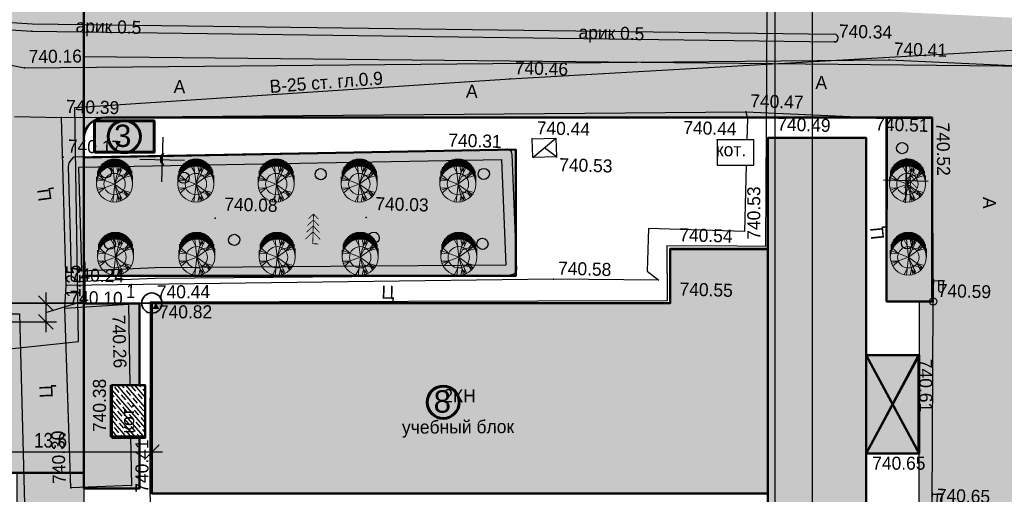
# Model space of a CAD drawing. Header units: millimetres. Extents: x -257011 to 237647566, y 2784933 to 6706507.
# Tile 366 of 451: x 9916896 to 9983080, y 5930962 to 5962857. Entities that reach past the tile are written whole.
import ezdxf

# ---------------------------------------------------------------- set-up
doc = ezdxf.new("R2010")
doc.units = ezdxf.units.MM
doc.header["$LTSCALE"] = 1000
doc.header["$PDMODE"] = 32
doc.header["$PDSIZE"] = 0.3
for name, pattern in [('Д_ТРОТ_ТРУБА', [3, 1.5, -1.5]), ('ДОРОГИ_СТРОЯЩ', [9, 8, -1]), ('Контура низ откосов  Штриховая 0.1-0.5 - - - - - - -', [0.6, 0.1, -0.5]), ('НАВЕС_ОПОРЫ', [3, 2, -1])]:
    doc.linetypes.add(name, pattern=pattern)
for name, color, linetype in [('(001) Сетка', 92, 'Continuous'), ('(002) Рамка', 7, 'Continuous'), ('(004) Точки рельефа', 7, 'Continuous'), ('(007) Здания', 7, 'Continuous'), ('(013) Газ', 40, 'ИК_Газопровод -------г--------'), ('(014) Водопровод', 5, 'ИК_Водопровод -------в--------'), ('(022) Возд. Линии', 7, 'Continuous'), ('(025) Дорога', 7, 'Continuous'), ('(027) Гидрография', 7, 'Continuous'), ('(035) Откосы', 7, 'Continuous'), ('(038) Деревья', 7, 'Continuous'), ('(040) Ограда', 7, 'Continuous'), ('TREE', 74, 'Continuous')]:
    doc.layers.add(name, color=color, linetype=linetype)
doc.layers.add('.', color=7, linetype='Continuous', lineweight=15)
doc.layers.add('Ф А С А Д', color=250, linetype='Continuous', lineweight=15)
doc.styles.add('ATTR', font='romans.shx', dxfattribs={"width": 0.8, "height": 0.470416})
doc.styles.add('BM-431', font='txt')
doc.styles.add('D-431', font='txt', dxfattribs={"width": 2})
doc.styles.add('P-131', font='txt')
doc.styles.add('Roman', font='romans')
doc.styles.add('S', font='txtwr', dxfattribs={"oblique": 15})
doc.styles.get("Standard").update_dxf_attribs({"font": 'ARIALN.TTF'})
doc.linetypes.add('KANALIS_K', pattern='A,1,["<",Standard,S=1.8,R=0,X=-0.9,Y=-0.9],3,-1,["К",Standard,S=1.8,R=0,X=-0.9,Y=-0.9],-1,10', length=16)
doc.linetypes.add('ИК_Водопровод -------в--------', pattern='A,9,-0.6,["В",Standard,S=1.2,R=0,X=0,Y=-0.6],-1.2', length=10.8)
doc.linetypes.add('ИК_Воздушка ------- --------', pattern='A,9,-0.6,["Z",Standard,S=1.2,R=70,X=0.6,Y=-0.65],-1', length=10.6)
doc.linetypes.add('ИК_Газопровод -------г--------', pattern='A,9,-0.6,["Г",Standard,S=1.2,R=0,X=0,Y=-0.6],-1.2', length=10.8)
doc.linetypes.add('ОТКОСЫ_НЕУКР', pattern='A,0.5,["|",Standard,S=1.2,R=0,X=0,Y=-1.2],1,["|",Standard,S=0.5,R=0,X=0,Y=-0.5],0.5', length=2)
doc.dimstyles.new('ISO-25_WS', dxfattribs={"dimscale": 141.414141, "dimtxt": 7, "dimasz": 7, "dimexe": 5, "dimexo": 20, "dimgap": 2, "dimtad": 1, "dimdec": 0, "dimdsep": 46, "dimtxsty": 'Standard', "dimblk": 'OBLIQUE', "dimcen": 2.5, "dimdle": 5, "dimclrd": 5, "dimclre": 5, "dimclrt": 5, "dimadec": 0, "dimazin": 0, "dimtfac": 1, "dimtdec": 0, "dimtmove": 0, "dimatfit": 3, "dimldrblk": 'OBLIQUE', "dimfxl": 0, "dimtolj": 1, "dimtzin": 0, "dimlwd": 30, "dimlwe": 30, "dimarcsym": 0})

# ---------------------------------------------------------------- blocks, each defined once
blk = doc.blocks.new('f')
at = {"layer": '(022) Возд. Линии'}
for points in [[(0, 0.25), (0, 1.5)], [(0, 1.4), (0.75, 1.4)]]:
    blk.add_lwpolyline(points, dxfattribs=at)
blk.add_lwpolyline([(0.4875, 0.65), (0.4875, 0.65, 0.4142136), (0.65, 0.8125), (0.65, 1.4), (0.325, 1.4), (0.325, 0.8125, 0.4142136)], format="xyb", close=True, dxfattribs=at)
blk.add_circle((0, 0), 0.25, dxfattribs=at)
blk = doc.blocks.new('d')
at = {"layer": '(038) Деревья', "color": 30}
blk.add_ellipse((0, 0), major_axis=(0.265, 0.265), ratio=1, start_param=5.497787, end_param=11.780972, dxfattribs=at)
blk = doc.blocks.new('ell')
at = {"const_width": 0.05}
for points in [[(0, 2), (-0.329, 1.671)], [(0, 0), (0, 2)], [(0, 2), (0.329, 1.671)], [(0, 1.6), (-0.386, 1.214)], [(0, 1.6), (0.386, 1.214)], [(0, 0.8), (-0.5, 0.3)], [(0, 1.2), (-0.443, 0.757)], [(0, 1.2), (0.443, 0.757)], [(0, 0.8), (0.5, 0.3)], [(0, 0), (0.375, 0)]]:
    blk.add_lwpolyline(points, dxfattribs=at)
blk = doc.blocks.new('I00250')
at = {"color": 7}
blk.add_solid([(0, 0), (-0.48, 0.83), (0.48, 0.83)], dxfattribs=at)
at = {"color": 4, "linetype": 'Continuous', "style": 'S', "oblique": 15}
blk.add_attdef('Z', (1.245141, 0.11087), '', height=2, dxfattribs=at)
blk = doc.blocks.new('Setka')
at = {"layer": '(001) Сетка'}
for p, q in [((0, 1.5), (0, -1.5)), ((-1.5, 0), (1.5, 0))]:
    blk.add_line(p, q, dxfattribs=at)
blk = doc.blocks.new('kjvklglhl')
at = {"layer": '(004) Точки рельефа'}
for p in [(384.754, 533.983), (330.804, 533.188), (388.476, 532.88), (363.046, 530.904), (330.387, 530.721), (378.93, 529.121), (391.437, 529.036), (387.082, 527.599), (332.964, 527.46), (364.635, 526.904), (377.068, 527.19), (380.475, 527.413), (362.988, 526.174), (366.301, 525.747), (333.162, 524.799), (343.474, 520.986), (353.62, 521.305), (374.103, 519.79), (380.681, 519.976), (366.333, 517.518), (391.887, 516.738), (333.604, 516.168), (374.22, 516.142), (337.831, 515.029), (339.442, 515.154), (339.476, 515.145), (333.556, 514.65), (390.932, 513.107), (391.156, 506.543), (336.871, 506.125), (381.147, 503.536), (334.283, 502.595), (338.36, 502.868), (339.694, 502.379)]:
    blk.add_point(p, dxfattribs=at)
at = {"layer": '(007) Здания'}
for points in [[(380.475, 527.413), (382.185, 466.617), (388.791, 466.802), (387.082, 527.599)], [(364.635, 526.904), (366.223, 527.004), (366.301, 525.747), (364.714, 525.648)], [(377.068, 527.19), (377.116, 525.491), (379.568, 525.56), (379.52, 527.259)], [(336.871, 506.125), (336.774, 509.559), (339.103, 509.625), (339.199, 506.19)]]:
    blk.add_lwpolyline(points, close=True, dxfattribs=at)
for points in [[(364.714, 525.648), (366.223, 527.004)], [(366.301, 525.747), (365.468, 526.326)], [(374.581, 503.36), (381.146, 503.545), (380.684, 519.978), (374.119, 519.794), (374.221, 516.142)], [(374.581, 503.36), (339.692, 502.379), (339.333, 515.161), (374.221, 516.142)]]:
    blk.add_lwpolyline(points, dxfattribs=at)
at = {"layer": '(007) Здания', "color": 0, "linetype": 'НАВЕС_ОПОРЫ'}
blk.add_lwpolyline([(391.156, 506.543), (390.972, 513.108), (387.492, 513.011), (387.676, 506.445)], close=True, dxfattribs=at)
for points in [[(387.492, 513.011), (391.156, 506.543)], [(387.676, 506.445), (390.972, 513.108)]]:
    blk.add_lwpolyline(points, dxfattribs=at)
at = {"layer": '(013) Газ', "linetype": 'ИК_Воздушка ------- --------', "ltscale": 0.5, "flags": 128}
blk.add_lwpolyline([(292.909, 529.889), (292.062, 534.008), (300.797, 535.523), (378.045, 536.01), (380.152, 536.01), (380.512, 520.117), (378.614, 520.082), (373.886, 519.972), (374, 516.282), (339.283, 515.209), (339.606, 502.365), (340.619, 488.79), (341.059, 475.484), (341.059, 475.484), (344.329, 475.58), (345.717, 447.337), (345.717, 447.337)], dxfattribs=at)
at = {"layer": '(014) Водопровод', "ltscale": 0.5, "flags": 128}
blk.add_lwpolyline([(313.499, 509.603), (334.539, 512.433), (333.84, 528.157), (363.046, 530.904), (398.253, 533.905)], dxfattribs=at)
at = {"layer": '(025) Дорога', "linetype": 'Д_ТРОТ_ТРУБА', "flags": 128}
for points in [[(306.476, 535.529), (305.9, 533.631), (321.717, 532.149), (330.387, 530.721), (388.476, 532.88), (398.347, 532.707), (398.669, 520.315), (401.552, 520.184), (401.938, 500.043), (399.056, 499.965), (400.025, 466.742)], [(333.604, 516.168), (332.964, 527.46), (378.93, 529.121), (379.066, 528.657), (379.066, 527.246)], [(379.066, 525.545), (379.066, 521.091), (372.609, 521.091), (372.613, 518.239), (373.418, 517.642), (366.333, 517.518), (333.604, 516.168)], [(338.216, 506.163), (338.36, 502.868), (334.283, 502.595), (333.556, 514.65), (337.831, 515.029)], [(337.831, 515.029), (338.067, 509.596)]]:
    blk.add_lwpolyline(points, dxfattribs=at)
at = {"layer": '(025) Дорога', "linetype": 'Контура низ откосов  Штриховая 0.1-0.5 - - - - - - -'}
for points in [[(378.93, 529.121), (388.474, 528.958)], [(329.81, 527.423), (332.964, 527.46)], [(392.209, 502.981), (391.887, 516.738)], [(333.556, 514.65), (333.604, 516.168)]]:
    blk.add_lwpolyline(points, dxfattribs=at)
at = {"layer": '(025) Дорога', "linetype": 'Д_ТРОТ_ТРУБА', "flags": 128}
blk.add_lwpolyline([(391.887, 516.738), (388.796, 516.656), (388.474, 528.958), (391.437, 529.036)], close=True, dxfattribs=at)
blk.add_lwpolyline([(269.368, 515.247), (270.684, 506.001), (279.473, 507.345), (281.553, 506.423), (308.542, 510.883), (312.531, 513.649), (318.524, 513.838), (330.524, 514.19), (333.406, 460.634), (331.811, 454.811, 1.56758), (332.906, 443.73, 0.509364), (333.962, 453.359), (336.672, 456.912), (338.021, 457.657), (347.714, 458.292), (347.773, 448.108), (343.552, 448.203), (343.703, 435.09)], format="xyb", dxfattribs=at)
at = {"layer": '(027) Гидрография', "color": 3, "flags": 128}
blk.add_lwpolyline([(321.004, 535.757), (321.125, 534.884), (321.332, 534.379), (322.059, 533.593), (322.471, 533.484), (330.804, 533.188), (384.754, 533.983, 0.985376), (384.754, 534.504)], format="xyb", dxfattribs=at)
blk.add_lwpolyline([(321.495, 535.765), (321.612, 535.015), (321.76, 534.652), (322.328, 534.039), (322.545, 533.981), (330.81, 533.688), (384.754, 534.504)], dxfattribs=at)
at = {"layer": '(035) Откосы', "linetype": 'ОТКОСЫ_НЕУКР', "ltscale": 0.5}
blk.add_lwpolyline([(333.787, 519.563), (333.534, 524.149), (333.576, 524.429), (333.871, 524.832), (362.842, 526.167), (362.988, 526.174), (363.23, 526.062), (363.288, 525.847), (363.822, 518.047), (363.7, 517.812), (363.34, 517.678), (339.576, 516.822), (334.182, 516.44), (334.01, 516.495), (333.954, 516.578), (333.936, 516.762), (333.787, 519.563)], dxfattribs=at)
at = {"layer": '(035) Откосы', "linetype": 'Контура низ откосов  Штриховая 0.1-0.5 - - - - - - -', "ltscale": 0.5}
blk.add_lwpolyline([(334.486, 519.601), (334.237, 524.116), (334.242, 524.148), (362.613, 525.455), (363.098, 518.37), (339.538, 517.521), (334.615, 517.173)], close=True, dxfattribs=at)
at = {"layer": '(001) Сетка'}
for p in [(339.817, 524.81), (389.817, 524.81)]:
    blk.add_blockref('Setka', p, dxfattribs=at)
at = {"layer": '(007) Здания', "color": 0, "xscale": 0.4999999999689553, "yscale": 0.4999999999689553, "zscale": 0.4999999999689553, "rotation": 180.7371977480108}
blk.add_blockref('I00250', (339.668, 515.171), dxfattribs=at)
at = {"layer": '(022) Возд. Линии'}
for p in [(391.887, 516.738), (392.192, 502.402)]:
    blk.add_blockref('f', p, dxfattribs=at)
at = {"layer": '(038) Деревья', "color": 30, "linetype": 'Continuous'}
for p in [(389.512, 526.981), (336.055, 523.846), (350.494, 524.131), (361.45, 524.457), (341.288, 523.642), (390.015, 520.588), (354.174, 519.964), (344.802, 519.554), (361.491, 519.76), (336.462, 519.064)]:
    blk.add_blockref('d', p, dxfattribs=at)
at = {"layer": '(038) Деревья', "linetype": 'Continuous'}
for p in [(390.138, 523.561), (350.086, 519.443)]:
    blk.add_blockref('ell', p, dxfattribs=at)
at = {"layer": '(004) Точки рельефа', "style": 'D-431'}
for s, p in [('740.34', (385.042, 534.298)), ('740.41', (388.763, 533.195)), ('740.46', (363.334, 531.219)), ('740.47', (379.217, 529.436)), ('740.49', (381.077, 527.928)), ('740.51', (387.656, 528.116)), ('740.39', (333.252, 527.775)), ('740.44', (374.767, 527.519)), ('740.44', (364.923, 527.219)), ('740.31', (359.007, 526.232)), ('740.17', (333.449, 525.114)), ('740.53', (366.499, 524.79)), ('740.08', (344.074, 521.506)), ('740.03', (354.22, 521.825)), ('740.54', (374.703, 520.31)), ('740.58', (366.62, 517.833)), ('740.55', (374.82, 516.663)), ('740.59', (392.174, 517.053)), ('740.24', (333.891, 516.483)), ('740.10', (333.843, 514.965)), ('740.65', (392.497, 503.296))]:
    blk.add_text(s, height=0.875, dxfattribs=at).set_placement(p)
for s, rotation, p in [('740.16', 2.12885, (330.663, 531.046)), ('740.52', 272.38371, (391.765, 528.76)), ('740.53', 91.61068, (380.15, 520.561)), ('740.44', 1.91137, (339.719, 515.477)), ('740.82', 1.75436, (339.893, 514.138)), ('740.26', 273.21265, (336.745, 514.27)), ('740.61', 271.95798, (391.05, 512.85)), ('740.38', 91.61068, (336.548, 506.404)), ('740.30', 93.44953, (333.951, 502.863)), ('740.41', 91.61068, (339.521, 502.408)), ('740.65', 1.61068, (388.105, 505.32))]:
    blk.add_text(s, height=0.875, rotation=rotation, dxfattribs=at).set_placement(p)
at = {"layer": '(007) Здания', "color": 0, "linetype": 'Continuous', "style": 'BM-431'}
for rotation, p in [(1.61068, (377.015, 526.081)), (91.61068, (338.447, 506.348))]:
    blk.add_text('кот.', height=0.88, rotation=rotation, dxfattribs=at).set_placement(p)
at = {"layer": '(007) Здания', "color": 0}
for s, rotation, style, p in [('2КН', 1.61068, 'P-131', (359.155, 509.041)), ('учебный блок', 2, 'BM-431', (356.443, 506.845))]:
    blk.add_text(s, height=0.88, rotation=rotation, dxfattribs=dict(at, style=style)).set_placement(p)
at = {"layer": '(014) Водопровод', "color": 0, "linetype": 'Continuous', "style": 'BM-431'}
blk.add_text('В-25 ст. гл.0.9', height=0.875, rotation=5.99372, dxfattribs=at).set_placement((346.94, 529.486))
at = {"layer": '(025) Дорога', "linetype": 'ДОРОГИ_СТРОЯЩ', "style": 'BM-431'}
for s, p in [('A', (383.568, 530.798)), ('A', (340.45, 529.31)), ('A', (360.101, 529.554)), ('Ц', (354.797, 515.891))]:
    blk.add_text(s, height=0.875, dxfattribs=at).set_placement(p)
for s, rotation, p in [('A', 270, (395.045, 523.852)), ('Ц', 99.38237, (332.456, 521.87)), ('Ц', 96.99086, (388.469, 520.844)), ('Ц', 93.3783, (332.909, 508.613))]:
    blk.add_text(s, height=0.875, rotation=rotation, dxfattribs=at).set_placement(p)
at = {"layer": '(027) Гидрография', "color": 0, "style": 'D-431'}
for p in [(367.551, 533.729), (333.744, 533.208)]:
    blk.add_text('арик 0.5', height=0.875, dxfattribs=at).set_placement(p)
blk = doc.blocks.new('dhdyfh')
at = {"layer": 'TREE', "color": 92, "lineweight": 20}
for p, q in [((10254035, 5666629), (10254035, 5666140)), ((10254096, 5666652), (10254096, 5666163)), ((10254156, 5666184), (10254156, 5666675)), ((10254217, 5666691), (10254217, 5666204)), ((10254277, 5666217), (10254277, 5666705)), ((10254338, 5666714), (10254338, 5666227)), ((10254398, 5666235), (10254398, 5666724)), ((10254459, 5666724), (10254459, 5666238)), ((10254519, 5666243), (10254519, 5666724)), ((10254580, 5666724), (10254580, 5666240)), ((10254640, 5666233), (10254640, 5666724)), ((10254701, 5666717), (10254701, 5666227)), ((10254761, 5666215), (10254761, 5666706)), ((10254822, 5666693), (10254822, 5666199)), ((10254882, 5666186), (10254882, 5666674)), ((10254943, 5666652), (10254943, 5666166)), ((10255003, 5666140), (10255003, 5666629)), ((10253430, 5665555), (10253430, 5666052)), ((10253491, 5665666), (10253491, 5666158)), ((10253551, 5665761), (10253551, 5666240)), ((10253612, 5665831), (10253612, 5666323)), ((10253672, 5665895), (10253672, 5666384)), ((10253733, 5665949), (10253733, 5666439)), ((10253793, 5665998), (10253793, 5666487)), ((10253854, 5666529), (10253854, 5666039)), ((10253914, 5666083), (10253914, 5666567)), ((10253975, 5666109), (10253975, 5666601)), ((10254443, 5665800), (10254236, 5666193)), ((10254532, 5665031), (10254393, 5666223)), ((10254522, 5665028), (10254837, 5666198)), ((10254522, 5665031), (10255054, 5666100)), ((10254739, 5665821), (10254650, 5666236)), ((10254739, 5665828), (10254966, 5666152)), ((10254897, 5665793), (10254946, 5666154)), ((10255064, 5666601), (10255064, 5666114)), ((10255125, 5666081), (10255125, 5666565)), ((10255185, 5666529), (10255185, 5666042)), ((10255246, 5665998), (10255246, 5666487)), ((10255306, 5666441), (10255306, 5665949)), ((10255367, 5665893), (10255367, 5666384)), ((10255427, 5666323), (10255427, 5665828)), ((10255488, 5665756), (10255488, 5666256)), ((10255548, 5666158), (10255548, 5665664)), ((10255609, 5665574), (10255609, 5666055)), ((10253309, 5665030), (10253309, 5665514)), ((10253851, 5665282), (10253348, 5665297)), ((10253370, 5665419), (10253370, 5665908)), ((10254519, 5665030), (10253387, 5665451)), ((10253851, 5665290), (10253466, 5665636)), ((10254522, 5665028), (10255488, 5665736)), ((10254778, 5665531), (10255478, 5665762)), ((10255123, 5665467), (10255340, 5665898)), ((10255133, 5665459), (10255577, 5665590)), ((10255212, 5665677), (10255390, 5665854)), ((10255669, 5665911), (10255669, 5665409)), ((10255730, 5665030), (10255730, 5665615))]:
    blk.add_line(p, q, dxfattribs=at)
at = {"layer": 'TREE', "color": 30, "lineweight": 20, "true_color": 0xf8991e}
for p, q in [((10253851, 5664777), (10253348, 5664762)), ((10254519, 5665030), (10253387, 5664608)), ((10253851, 5664769), (10253466, 5664423)), ((10254532, 5665028), (10254393, 5663836)), ((10254522, 5665031), (10254837, 5663861)), ((10254522, 5665031), (10255488, 5664323)), ((10254522, 5665028), (10255054, 5663959)), ((10254443, 5664259), (10254236, 5663866)), ((10254739, 5664238), (10254650, 5663823)), ((10254739, 5664231), (10254966, 5663908)), ((10254778, 5664528), (10255478, 5664297)), ((10254897, 5664266), (10254946, 5663905)), ((10255123, 5664592), (10255340, 5664161)), ((10255133, 5664600), (10255577, 5664469)), ((10255212, 5664382), (10255390, 5664205))]:
    blk.add_line(p, q, dxfattribs=at)
blk.add_circle((10254519, 5665030), 1210, dxfattribs=at)
at = {"layer": 'TREE', "color": 92, "lineweight": 20}
blk.add_circle((10254519, 5665030), 720, dxfattribs=at)
at = {"layer": 'TREE', "color": 30, "lineweight": 20, "true_color": 0xf8991e, "style": 'ATTR', "width": 0.8, "flags": 9}
for p in [(10254522, 5665031), (10254522, 5665028)]:
    blk.add_attdef('ESTCODE', p, '', height=14.1, rotation=90, dxfattribs=at)
blk = doc.blocks.new('_Oblique')
at = {"color": 0, "linetype": 'ByBlock', "lineweight": -2}
blk.add_line((-0.5, -0.5), (0.5, 0.5), dxfattribs=at)
blk = doc.blocks.new('*D1786')
at = {"color": 5, "transparency": 16777216}
for p, q in [((9912168, 5940985), (9912168, 5933092)), ((9925781, 5940985), (9925781, 5933092)), ((9926489, 5933799), (9911461, 5933799))]:
    blk.add_line(p, q, dxfattribs=at)
at = {"layer": 'Defpoints', "color": 0, "lineweight": 50, "transparency": 16777216}
for p in [(9912168, 5943813), (9925781, 5943813), (9912168, 5933799)]:
    blk.add_point(p, dxfattribs=at)
at = {"color": 5, "transparency": 16777216, "xscale": 989.89898989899, "yscale": 989.89898989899, "zscale": 989.89898989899, "rotation": 180}
blk.add_blockref('_Oblique', (9912168, 5933799), dxfattribs=at)
at = {"color": 5, "transparency": 16777216, "xscale": 989.89898989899, "yscale": 989.89898989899, "zscale": 989.89898989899}
blk.add_blockref('_Oblique', (9925781, 5933799), dxfattribs=at)
at = {"color": 5, "lineweight": 0, "transparency": 16777216, "insert": (9918975, 5934587), "char_height": 989.9, "attachment_point": 5, "bg_fill": 1, "box_fill_scale": 1.1, "bg_fill_color": 255, "bg_fill_transparency": 0}
blk.add_mtext('\\A1;13.6', dxfattribs=at)
blk = doc.blocks.new('*D1787')
at = {"color": 5, "transparency": 16777216}
for p, q in [((9921300, 5943979), (9921300, 5946583)), ((9918653, 5944520), (9918653, 5941849)), ((9918653, 5943185), (9921300, 5943979)), ((9916024, 5943813), (9919360, 5943813)), ((9911748, 5942556), (9919360, 5942556))]:
    blk.add_line(p, q, dxfattribs=at)
at = {"layer": 'Defpoints', "color": 0, "lineweight": 50, "transparency": 16777216}
for p in [(9913196, 5943813), (9908920, 5942556), (9918653, 5942556)]:
    blk.add_point(p, dxfattribs=at)
at = {"color": 5, "transparency": 16777216, "xscale": 989.89898989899, "yscale": 989.89898989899, "zscale": 989.89898989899}
for p, rotation in [((9918653, 5943813), 90), ((9918653, 5942556), 270)]:
    blk.add_blockref('_Oblique', p, dxfattribs=dict(at, rotation=rotation))
at = {"color": 5, "lineweight": 0, "transparency": 16777216, "insert": (9920512, 5945281), "char_height": 989.9, "attachment_point": 5, "rotation": 90, "bg_fill": 1, "box_fill_scale": 1.1, "bg_fill_color": 255, "bg_fill_transparency": 0}
blk.add_mtext('\\A1;1.25', dxfattribs=at)
blk = doc.blocks.new('*D1788')
at = {"color": 5, "transparency": 16777216}
blk.add_line((9912168, 5939928), (9912168, 5940130), dxfattribs=at)
blk.add_arc((9912168, 5943813), 2976, 270, 0, dxfattribs=at)
at = {"layer": 'Defpoints', "color": 0, "lineweight": 50, "transparency": 16777216}
for p in [(9912168, 5943813), (9912168, 5943813), (9925781, 5943813), (9912168, 5942756), (9913656, 5941236)]:
    blk.add_point(p, dxfattribs=at)
at = {"color": 5, "transparency": 16777216, "xscale": 989.89898989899, "yscale": 989.89898989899, "zscale": 989.89898989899}
for p, rotation in [((9915144, 5943813), 90), ((9912168, 5940837), 180.0000000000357)]:
    blk.add_blockref('_Oblique', p, dxfattribs=dict(at, rotation=rotation))
at = {"color": 5, "lineweight": 0, "transparency": 16777216, "insert": (9913715, 5942266), "char_height": 989.9, "attachment_point": 5, "rotation": 45, "bg_fill": 1, "box_fill_scale": 1.1, "bg_fill_color": 255, "bg_fill_transparency": 0}
blk.add_mtext('\\A1;90°', dxfattribs=at)

msp = doc.modelspace()

# ---------------------------------------------------------------- hatches: boundary and pattern name
at = {"layer": '(040) Ограда', "linetype": 'KANALIS_K', "ltscale": 1000}
h = msp.add_hatch(color=256, dxfattribs=at)
h.set_gradient(color1=(255, 0, 0), color2=(255, 0, 0), tint=0.41, name='INVSPHERICAL')
h.paths.add_polyline_path([(9921925.921, 5956051.604), (9921925.921, 5953951.604), (9925925.921, 5953951.604), (9925925.921, 5956051.604)])
at = {"layer": '.', "lineweight": 50, "ltscale": 1000, "transparency": 33554687}
h = msp.add_hatch(color=256, dxfattribs=at)
h.dxf.hatch_style = 1
h.set_gradient(color1=(132, 132, 132), color2=(132, 132, 132), tint=1)
edge = h.paths.add_edge_path()
edge.add_line((9923438.322, 5890822.617), (9959401.212, 5891598.875))
edge.add_line((9959401.212, 5891598.875), (9959401.212, 5893511.458))
edge.add_line((9959401.212, 5893511.458), (9975543.672, 5893511.458))
edge.add_line((9975543.672, 5893511.458), (9975543.672, 5892794.876))
edge.add_line((9975543.672, 5892794.876), (9978170.039, 5892794.876))
edge.add_line((9978170.039, 5892794.876), (9978170.039, 5930145.122))
edge.add_line((9978170.039, 5930145.122), (9977354.645, 5930160.392))
edge.add_line((9977354.645, 5930160.392), (9977380.334, 5943922.341))
edge.add_line((9977380.334, 5943922.341), (9978220.398, 5943922.341))
edge.add_line((9978220.398, 5943922.341), (9978220.398, 5956280.912))
edge.add_line((9978220.398, 5956280.912), (9922556.038, 5956280.912))
edge.add_arc((9922619.396, 5954879.621), 1402.722, 92.58880275, 177.77629158)
edge.add_line((9921217.73, 5954934.049), (9921217.73, 5960392.167))
edge.add_line((9921217.73, 5960392.167), (9985126.142, 5959737.899))
edge.add_line((9985126.142, 5959737.899), (9985126.142, 5947189.27))
edge.add_line((9985126.142, 5947189.27), (9987900.96, 5947189.27))
edge.add_line((9987900.96, 5947189.27), (9987879.946, 5926980.874))
edge.add_line((9987879.946, 5926980.874), (9984995.886, 5926977.858))
edge.add_line((9984995.886, 5926977.858), (9985030.673, 5893716.444))
edge.add_line((9985030.673, 5893716.444), (9994990.386, 5893966.702))
edge.add_line((9994990.386, 5893966.702), (9996816.519, 5893878.435))
edge.add_line((9996816.519, 5893878.435), (9996774.155, 5893001.986))
edge.add_line((9996774.155, 5893001.986), (9996598.136, 5889360.367))
edge.add_line((9996598.136, 5889360.367), (9993254.537, 5889627.321))
edge.add_line((9993254.537, 5889627.321), (9993043.35, 5887856.275))
edge.add_line((9993043.35, 5887856.275), (9922889.191, 5886328.615))
edge.add_line((9922889.191, 5886328.615), (9921468.796, 5885567.469))
edge.add_line((9921468.796, 5885567.469), (9918706.864, 5882171.135))
edge.add_line((9918706.864, 5882171.135), (9916717.73, 5883557.405))
edge.add_line((9916717.73, 5883557.405), (9916717.73, 5932406.446))
edge.add_line((9916717.73, 5932406.446), (9921217.73, 5932406.446))
edge.add_line((9921217.73, 5932406.446), (9921217.73, 5892854.285))
edge.add_arc((9923315.489, 5892917.738), 2098.718, 181.73253397, 273.35532392)
at = {"ltscale": 1000}
h = msp.add_hatch(dxfattribs=at)
h.set_pattern_fill('AR-SAND', color=252, scale=15, angle=266, style=0)
h.set_pattern_definition([(303.5, (-200030.46, 693810), (734.005765, -27.267607), [0, -579.12, 0, -647.7, 0, -619.125]), (273.5, (-200030.5, 693810), (1025.58269, -747.64719), [0, -312.42, 0, -521.97, 0, -200.025]), (233.5, (-199997.8, 694277.5), (-80.614732, -1183.74871), [0, -190.5, 0, -685.8, 0, -895.35]), (223.5, (-199997.8, 694277.5), (253.68491, -1165.87085), [0, -95.25, 0, -449.58, 0, -514.35])])
edge = h.paths.add_edge_path()
edge.add_line((9877517.73, 5949454.613), (9877517.73, 5943411.652))
edge.add_line((9877517.73, 5943411.652), (9869730.99, 5943411.652))
edge.add_line((9869730.99, 5943411.652), (9869458.67, 5945876.941))
edge.add_line((9869458.67, 5945876.941), (9866675.598, 5945569.518))
edge.add_line((9866675.598, 5945569.518), (9867410.877, 5938913.104))
edge.add_line((9867410.877, 5938913.104), (9870193.949, 5939220.527))
edge.add_line((9870193.949, 5939220.527), (9869885.637, 5942011.652))
edge.add_line((9869885.637, 5942011.652), (9877517.73, 5942011.652))
edge.add_line((9877517.73, 5942011.652), (9877517.73, 5932406.446))
edge.add_line((9877517.73, 5932406.446), (9921217.73, 5932406.446))
edge.add_line((9921217.73, 5932406.446), (9921217.73, 5963806.446))
edge.add_line((9921217.73, 5963806.446), (9877517.73, 5963806.446))
edge.add_line((9877517.73, 5963806.446), (9877517.73, 5957166.861))
edge.add_arc((9875563.067, 5957397.632), 1968.239, 270.01497105, 353.26673305, ccw=False)
edge.add_line((9875563.581, 5955429.393), (9850567.592, 5955429.904))
edge.add_line((9850567.592, 5955429.904), (9846206.564, 5954062.981))
edge.add_line((9846206.564, 5954062.981), (9846588.756, 5951429.904))
edge.add_line((9846588.756, 5951429.904), (9875495.332, 5951429.904))
edge.add_arc((9875459.678, 5949370.44), 2059.773, 2.34206088, 89.00818468, ccw=False)
h.paths.add_polyline_path([(9881117.73, 5936006.446), (9916217.73, 5936006.446), (9916217.73, 5948256.446), (9916217.73, 5960206.446), (9915867.73, 5959856.446), (9915867.73, 5948056.444), (9914517.73, 5948056.444), (9914517.73, 5945056.444), (9913817.73, 5945056.446), (9913817.73, 5949456.446), (9914417.73, 5949456.446), (9914417.73, 5951256.452), (9913817.73, 5951256.452), (9913817.73, 5955756.446), (9914967.73, 5955756.446), (9914967.73, 5958356.446), (9913817.73, 5958356.446), (9913817.73, 5960206.446), (9881117.73, 5960206.446)], flags=16)
at = {"lineweight": 50}
h = msp.add_hatch(color=1, dxfattribs=at)
h.set_gradient(color1=(255, 255, 255), one_color=1, tint=1)
h.paths.add_polyline_path([(9925006.594, 5955001.604, 1), (9922845.248, 5955001.604, 1)])
at = {"linetype": 'KANALIS_K', "ltscale": 1000}
h = msp.add_hatch(dxfattribs=at)
h.set_pattern_fill('JIS_STN_1E', color=252, scale=550, angle=266, style=0)
h.set_pattern_definition([(311, (-369784.8, 240946.7), (415.09027, 360.832466), []), (311, (-369811.85, 240559.9), (415.09027, 360.832466), [550, -275])])
h.paths.add_polyline_path([(9925781.489, 5943812.925), (9960621.854, 5943812.925), (9960621.854, 5947442.959), (9967179.444, 5947442.959), (9967179.444, 5954912.992), (9973803.389, 5954912.992), (9973810.677, 5940304.929), (9977349.594, 5940304.929), (9977349.594, 5933702.915), (9973803.389, 5933702.915), (9973803.389, 5894054.308), (9967221.997, 5894054.308), (9967221.997, 5900243.792), (9961556.793, 5900243.792), (9961556.793, 5904346.087), (9926717.73, 5904346.087), (9926717.73, 5917316.9), (9967176.535, 5917316.9), (9967176.535, 5931014.71), (9925781.489, 5931014.71)])
h = msp.add_hatch(dxfattribs=at)
h.set_pattern_fill('JIS_STN_1E', color=252, scale=450, angle=266, style=0)
h.set_pattern_definition([(311, (-370672.6, 266191.05), (339.619311, 295.226563), []), (311, (-370694.75, 265874.57), (339.619311, 295.226563), [450, -225])])
h.paths.add_polyline_path([(9923086.705, 5934767.375), (9925338.114, 5934767.375), (9925338.114, 5938294.298), (9923086.705, 5938294.298)])
at = {"lineweight": 50}
h = msp.add_hatch(color=1, dxfattribs=at)
h.set_gradient(color1=(255, 255, 255), one_color=1, tint=1)
h.paths.add_polyline_path([(9944285.871, 5937146.868, 1), (9946447.218, 5937146.868, 1)])
at = {"layer": 'Ф А С А Д', "linetype": 'KANALIS_K', "ltscale": 1000}
h = msp.add_hatch(dxfattribs=at)
h.set_pattern_fill('CROSS', color=92, scale=40, angle=95)
h.set_pattern_definition([(95, (-369784.8, 240946.69), (-275.171012, 230.8958947), [127, -381]), (185, (-369727.08, 241015.48), (-230.8958947, -275.171012), [127, -381])])
h.paths.add_polyline_path([(9921217.73, 5953605.412), (9950236.643, 5954125.299), (9950236.643, 5945642.402), (9921217.73, 5945642.402)], flags=17)
h.paths.add_polyline_path([(9921217.73, 5929508.025), (9965075.905, 5929508.025), (9965075.905, 5918602.035), (9921217.73, 5918602.035)], flags=17)
h.paths.add_polyline_path([(9921217.73, 5931355.965), (9924954.845, 5931355.965), (9924954.845, 5934767.375), (9923086.705, 5934767.375), (9923086.705, 5938294.298), (9924954.845, 5938294.298), (9924954.845, 5943794.342), (9921217.73, 5943794.342)], flags=17)
h.paths.add_polyline_path([(9921217.73, 5904720.084), (9924954.845, 5904720.084), (9924954.845, 5909523.015), (9923974.518, 5909523.015), (9923974.518, 5913049.938), (9924954.845, 5913049.938), (9924954.845, 5916769.622), (9921217.73, 5916769.622)], flags=17)
edge = h.paths.add_edge_path()
edge.add_line((9923438.322, 5890822.617), (9959401.212, 5891598.875))
edge.add_line((9959401.212, 5891598.875), (9959401.212, 5902995.951))
edge.add_line((9959401.212, 5902995.951), (9921217.73, 5902995.951))
edge.add_line((9921217.73, 5902995.951), (9921217.73, 5892854.285))
edge.add_arc((9923315.489, 5892917.738), 2098.718, 181.73253397, 273.35532392)
h.paths.add_polyline_path([(9975551.656, 5892794.876), (9978170.039, 5892794.876), (9978170.039, 5930145.122), (9975551.656, 5930145.122)])
edge = h.paths.add_edge_path()
edge.add_line((9985014.249, 5893716.794), (9985014.249, 5926980.874))
edge.add_line((9985014.249, 5926980.874), (9987900.96, 5926980.874))
edge.add_line((9987900.96, 5926980.874), (9987900.96, 5947189.27))
edge.add_line((9987900.96, 5947189.27), (9985126.142, 5947189.27))
edge.add_line((9985126.142, 5947189.27), (9985126.142, 5959737.899))
edge.add_line((9985126.142, 5959737.899), (9921217.73, 5960392.167))
edge.add_line((9921217.73, 5960392.167), (9921217.73, 5963806.446))
edge.add_line((9921217.73, 5963806.446), (9877517.73, 5963806.446))
edge.add_line((9877517.73, 5963806.446), (9877517.73, 5957166.861))
edge.add_arc((9875563.067, 5957397.632), 1968.239, 270, 353.26673305, ccw=False)
edge.add_line((9875563.067, 5955429.393), (9850567.592, 5955429.904))
edge.add_line((9850567.592, 5955429.904), (9880944.707, 5964914.801))
edge.add_line((9880944.707, 5964914.801), (9887642.431, 5965307.662))
edge.add_line((9887642.431, 5965307.662), (9969514.651, 5963700.379))
edge.add_line((9969514.651, 5963700.379), (9985126.142, 5962917.392))
edge.add_line((9985126.142, 5962917.392), (9997469.476, 5962057.538))
edge.add_line((9997469.476, 5962057.538), (9996574.64, 5895220.181))
edge.add_line((9996574.64, 5895220.181), (9994990.386, 5893966.702))
edge.add_line((9994990.386, 5893966.702), (9985014.249, 5893716.794))
h.paths.add_polyline_path([(9975167.226, 5943912.88), (9978220.398, 5943912.88), (9978220.398, 5956280.912), (9975167.226, 5956280.912)], flags=17)

# ---------------------------------------------------------------- linework, layer by layer
at = {"layer": '(002) Рамка', "color": 0, "lineweight": 60, "ltscale": 1000}
for centre in [(9923925.921, 5955001.604), (9945366.545, 5937146.868)]:
    msp.add_circle(centre, 1080.673, dxfattribs=at)
at = {"lineweight": 50, "ltscale": 1000}
for p, q in [((9967179.444, 5947442.959), (9967179.444, 5931014.71)), ((9977349.594, 5940304.929), (9973803.389, 5933702.915)), ((9977349.594, 5933702.915), (9973803.389, 5940304.929))]:
    msp.add_line(p, q, dxfattribs=at)
msp.add_lwpolyline([(9877517.73, 5932406.446), (9921217.73, 5932406.446), (9921217.73, 5963806.446), (9877517.73, 5963806.446), (9877517.73, 5957166.861, -0.386730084), (9875518.234, 5955429.904), (9850567.592, 5955429.904), (9846206.564, 5954062.981), (9846588.756, 5951429.904), (9875495.332, 5951429.904, -0.397271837), (9877517.73, 5949454.613)], format="xyb", close=True, dxfattribs=at)
at = {"lineweight": 30, "ltscale": 1000}
for points in [[(9921217.73, 5960392.167), (9985126.142, 5959737.899), (9985126.142, 5947189.27), (9987900.96, 5947189.27), (9987879.946, 5926980.874), (9984995.886, 5926977.858), (9985030.673, 5893716.444), (9994990.386, 5893966.702), (9996816.519, 5893878.435), (9996774.155, 5893001.986), (9996598.136, 5889360.367)], [(9959401.212, 5891598.875), (9959401.212, 5893511.458), (9975543.672, 5893511.458), (9975543.672, 5892794.876), (9978170.039, 5892794.876), (9978170.039, 5930145.122), (9977354.645, 5930160.392), (9977380.334, 5943922.341), (9978220.398, 5943922.341), (9978220.398, 5956280.912), (9924032.741, 5956280.912), (9922618.264, 5956281.712)]]:
    msp.add_lwpolyline(points, dxfattribs=at)
at = {"lineweight": 50, "ltscale": 1000}
msp.add_lwpolyline([(9921217.73, 5953605.412), (9921217.73, 5954934.049, -0.412839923), (9922665.6, 5956280.912), (9965883.302, 5956280.912), (9975167.226, 5956280.912)], format="xyb", dxfattribs=at)
at = {"color": 0, "lineweight": 60}
msp.add_lwpolyline([(9921925.921, 5953951.604), (9921925.921, 5956051.604), (9925925.921, 5956051.604), (9925925.921, 5953951.604)], close=True, dxfattribs=at)
at = {"lineweight": 50, "ltscale": 1000}
for points in [[(9975167.226, 5943912.88), (9978220.398, 5943912.88), (9978220.398, 5956280.912), (9975167.226, 5956280.912)], [(9921217.73, 5953605.412), (9950236.643, 5954125.299), (9950236.643, 5945642.402), (9921217.73, 5945642.402)], [(9973803.389, 5940304.929), (9977349.594, 5940304.929), (9977349.594, 5933702.915), (9973803.389, 5933702.915)], [(9923086.705, 5934767.375), (9925338.114, 5934767.375), (9925338.114, 5938294.298), (9923086.705, 5938294.298)]]:
    msp.add_lwpolyline(points, close=True, dxfattribs=at)
for points in [[(9925781.489, 5943812.925), (9960621.854, 5943812.925), (9960621.854, 5947442.959), (9967179.444, 5947442.959), (9967179.444, 5954912.992), (9973803.389, 5954912.992), (9973803.389, 5894054.308), (9967221.997, 5894054.308), (9967221.997, 5900243.792), (9961556.793, 5900243.792), (9961556.793, 5904346.087), (9926717.73, 5904346.087), (9926717.73, 5917316.9), (9967176.535, 5917316.9), (9967176.535, 5931014.71), (9925781.489, 5931014.71), (9925781.489, 5943812.925)], [(9924954.845, 5938294.298), (9924954.845, 5943794.342), (9921217.73, 5943794.342), (9921217.73, 5931355.965), (9924954.845, 5931355.965), (9924954.845, 5934767.375)]]:
    msp.add_lwpolyline(points, dxfattribs=at)
at = {"color": 24, "lineweight": 50}
msp.add_lwpolyline([(9926566.451, 5953077.231), (9926416.451, 5953277.231), (9926416.451, 5953677.231), (9926566.451, 5953877.231)], dxfattribs=at)
at = {"color": 222, "lineweight": 35}
msp.add_lwpolyline([(9912167.73, 5942556.446), (9912167.73, 5943812.925), (9925781.489, 5943812.925)], dxfattribs=at)
at = {"lineweight": 30, "ltscale": 1000}
msp.add_lwpolyline([(9916717.73, 5883557.405), (9916717.73, 5932406.446), (9921217.73, 5932406.446), (9921217.73, 5892854.285, 0.422533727), (9923438.322, 5890822.617)], format="xyb", dxfattribs=at)
at = {"color": 222, "lineweight": 35}
msp.add_circle((9925781.489, 5943812.925), 679.103, dxfattribs=at)
at = {"layer": 'Defpoints', "color": 4}
msp.add_lwpolyline([(9821687.281, 5998658.246), (9821687.281, 5788658.246), (9970187.281, 5788658.246), (9970187.281, 5998658.246)], close=True, dxfattribs=at)
at = {"layer": 'Defpoints', "color": 6}
msp.add_lwpolyline([(9967656.977, 5998658.246), (9967656.977, 5788658.246), (10116156.977, 5788658.246), (10116156.977, 5998658.246)], close=True, dxfattribs=at)

# ---------------------------------------------------------------- block references
at = {"lineweight": 5, "xscale": 999.9999999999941, "yscale": 999.9999999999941, "zscale": 999.9999999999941, "rotation": 358.3893224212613}
msp.add_blockref('kjvklglhl', (9572044.948, 5438402.386), dxfattribs=at)
at = {"lineweight": 50}
for p in [(-331244.706, 286782.012), (-325782.165, 286782.012), (-320379.703, 286782.012), (-314795.55, 286782.012), (-308167.242, 286782.012), (-277951.134, 286782.012), (-331184.995, 281862.91), (-325722.454, 281862.91), (-320319.992, 281862.91), (-314735.838, 281862.91), (-308107.531, 281862.91), (-277891.423, 281862.91)]:
    msp.add_blockref('dhdyfh', p, dxfattribs=at)

# ---------------------------------------------------------------- texts
at = {"color": 250, "char_height": 1500, "width": 156685.73039, "attachment_point": 6, "style": 'Roman'}
for s, insert in [('\\pt64500;{\\fArial|b0|i0|c0|p34;3}', (9924403.655, 5955044.935, 0)), ('\\pt64500;{\\fArial|b0|i0|c0|p34;8}', (9945886.449, 5937190.199, 0))]:
    msp.add_mtext(s, dxfattribs=dict(at, insert=insert))
at = {"color": 1, "lineweight": 30, "insert": (9924675.742, 5945103.046), "char_height": 960.3676, "width": 559.57564, "attachment_point": 3, "rotation": 359.24377899}
msp.add_mtext('{\\C222;1}', dxfattribs=at)

# ---------------------------------------------------------------- dimensions: what is measured, and where the dimension line sits
at = {"lineweight": 0}
dim = msp.add_linear_dim(base=(9918652.726, 5942556.446), p1=(9913195.801, 5943812.925), p2=(9908919.621, 5942556.446), angle=90, text='1.25', dimstyle='ISO-25_WS', override={"dimtmove": 1, "dimtfill": 2, "dimtfillclr": 255, "dimlwd": 65535, "dimlwe": 65535}, dxfattribs=at)
dim.commit()
dim.dimension.update_dxf_attribs({"geometry": '*D1787', "text_midpoint": (9920512.042, 5944261.782)})
dim = msp.add_angular_dim_2l(base=(9913655.797, 5941235.518), line1=((9912167.73, 5942756.446), (9912167.73, 5943812.925)), line2=((9912167.73, 5943812.925), (9925781.489, 5943812.925)), dimstyle='ISO-25_WS', override={"dimtmove": 1, "dimtfill": 2, "dimtfillclr": 255, "dimlwd": 65535, "dimlwe": 65535}, dxfattribs=at)
dim.commit()
dim.dimension.update_dxf_attribs({"geometry": '*D1788', "text_midpoint": (9913714.801, 5942265.854)})
dim = msp.add_linear_dim(base=(9912167.73, 5933798.799), p1=(9925781.489, 5943812.925), p2=(9912167.73, 5943812.925), text='13.6', dimstyle='ISO-25_WS', override={"dimtmove": 1, "dimtfill": 2, "dimtfillclr": 255, "dimlwd": 65535, "dimlwe": 65535}, dxfattribs=at)
dim.commit()
dim.dimension.update_dxf_attribs({"geometry": '*D1786', "text_midpoint": (9918974.61, 5934587.043)})

doc.saveas('drawing.dxf')
